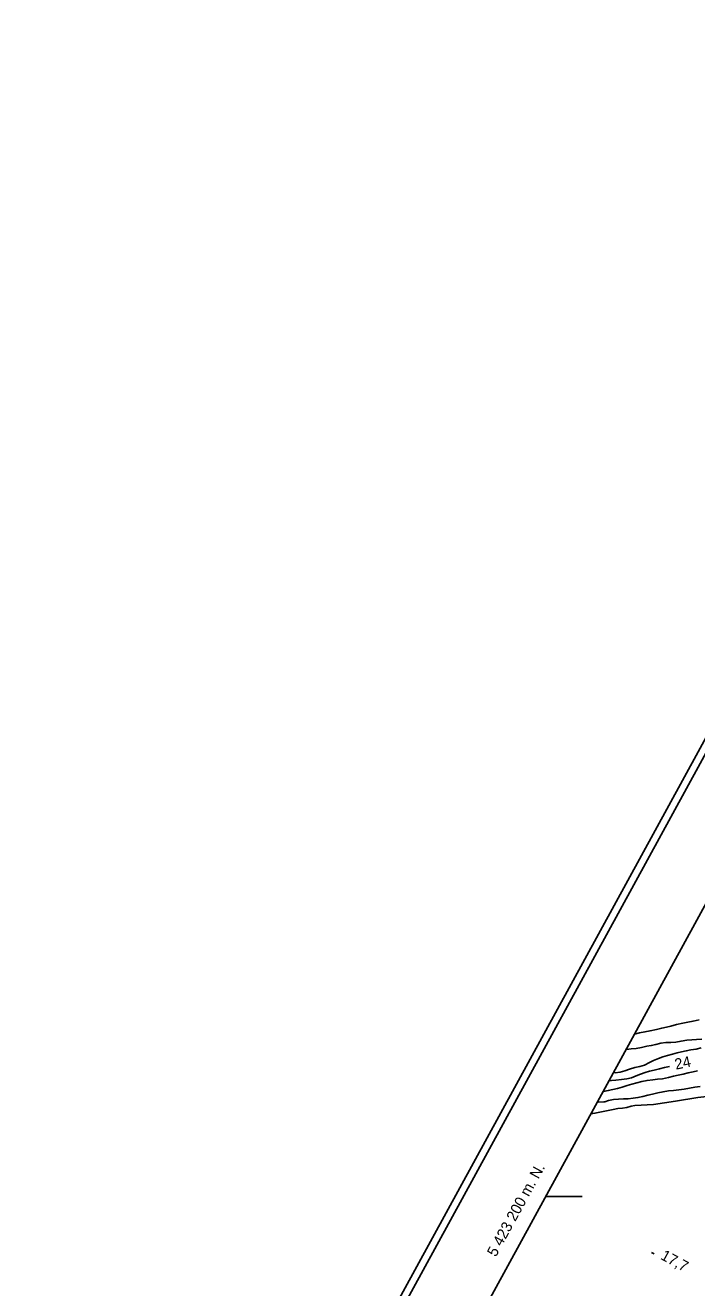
# Model space of a CAD drawing. Extents: x 219136 to 222520, y 5421589 to 5424530.
# Drawn here: x 219135.9 to 219321.4, y 5423174.7 to 5423523.8 of the extents above; entities that cross this region are included whole.
import ezdxf

# ---------------------------------------------------------------- set-up
doc = ezdxf.new("R2010")
doc.units = 0
for name, color, linetype in [('Level 1', 7, 'Continuous'), ('Level 2', 7, 'Continuous'), ('Level 3', 7, 'Continuous'), ('Level 60', 7, 'Continuous'), ('Level 61', 7, 'Continuous')]:
    doc.layers.add(name, color=color, linetype=linetype)

msp = doc.modelspace()

# ---------------------------------------------------------------- linework, layer by layer
at = {"layer": 'Level 1'}
for points in [[(219322.05, 5423248.77), (219320.39, 5423248.45), (219318.95, 5423248.16), (219317.52, 5423247.87), (219315.77, 5423247.48), (219314.26, 5423247.09), (219313.02, 5423246.78), (219311.75, 5423246.51), (219310.25, 5423246.16), (219308.53, 5423245.79), (219307.08, 5423245.46), (219305.64, 5423245.17), (219304.22, 5423244.85)], [(219322.36, 5423230.37), (219320.9, 5423230.18), (219319.45, 5423229.94), (219317.95, 5423229.65), (219316.45, 5423229.43), (219315.02, 5423229.27), (219313.63, 5423229.13), (219312.12, 5423228.91), (219310.62, 5423228.6), (219309.21, 5423228.29), (219307.88, 5423227.96), (219306.51, 5423227.59), (219305.15, 5423227.29), (219303.82, 5423227.1), (219302.49, 5423227), (219301.14, 5423226.94), (219299.76, 5423226.86), (219298.39, 5423226.73), (219297.07, 5423226.49), (219296.06, 5423226.16), (219295.76, 5423226.17), (219294.21, 5423226.06), (219293.93, 5423226.01)]]:
    msp.add_lwpolyline(points, dxfattribs=at)
at = {"layer": 'Level 2'}
for points in [[(219322.78, 5423243.5), (219321.38, 5423243.34), (219320.06, 5423243.27), (219318.63, 5423243.15), (219317.1, 5423242.93), (219315.62, 5423242.61), (219314.24, 5423242.53), (219312.89, 5423242.51), (219311.52, 5423242.31), (219310.15, 5423241.97), (219308.85, 5423241.69), (219307.59, 5423241.48), (219306.15, 5423241.17), (219304.7, 5423240.88), (219303.3, 5423240.75), (219301.97, 5423240.59), (219301.88, 5423240.57)], [(219322.59, 5423241.02), (219321.23, 5423240.73), (219319.78, 5423240.46), (219318.52, 5423240.21), (219317.22, 5423239.97), (219315.97, 5423239.68), (219314.74, 5423239.35), (219313.31, 5423238.94), (219312.07, 5423238.54), (219310.88, 5423238.12), (219309.5, 5423237.55), (219308.36, 5423236.96), (219307.02, 5423236.3), (219305.68, 5423235.91), (219304.31, 5423235.59), (219302.86, 5423235.18), (219301.57, 5423234.71), (219300.25, 5423234.36), (219298.87, 5423234.19), (219298.41, 5423234.22)], [(219321.62, 5423234.67), (219320.38, 5423234.4), (219319.06, 5423234.14), (219317.62, 5423233.82), (219316.3, 5423233.51), (219314.96, 5423233.18), (219313.65, 5423232.88), (219311.93, 5423232.53), (219310.57, 5423232.36), (219309.29, 5423232.22), (219307.71, 5423232.04), (219306.21, 5423231.75), (219304.83, 5423231.4), (219303.46, 5423231.01), (219302.16, 5423230.6), (219300.82, 5423230.2), (219299.52, 5423229.86), (219298.22, 5423229.52), (219296.98, 5423229.24), (219295.69, 5423228.98), (219295.54, 5423228.96)], [(219313.92, 5423235.91), (219312.51, 5423235.58), (219311.09, 5423235.23), (219309.68, 5423234.9), (219308.39, 5423234.59), (219307.14, 5423234.25), (219305.89, 5423233.77), (219304.7, 5423233.28), (219303.38, 5423232.79), (219302.06, 5423232.47), (219300.64, 5423232.26), (219299.1, 5423232.11), (219297.84, 5423232), (219297.15, 5423231.91)], [(219329.55, 5423228.44), (219327.41, 5423228.01), (219321.74, 5423227.37), (219315.53, 5423226.27), (219309.49, 5423225.43), (219304.31, 5423225.09), (219303.26, 5423224.89), (219302.1, 5423224.6), (219300.86, 5423224.36), (219299.58, 5423224.25), (219298.36, 5423224.05), (219293.29, 5423222.99), (219292.17, 5423222.79)]]:
    msp.add_lwpolyline(points, dxfattribs=at)
at = {"layer": 'Level 3'}
msp.add_line((219308.95, 5423184.51), (219309.65, 5423184.13), dxfattribs=at)
at = {"layer": 'Level 60'}
for points in [[(219135.93, 5422982.66), (219981.09, 5424529.89), (222519.95, 5423143.06), (221674.79, 5421595.83), (219135.93, 5422982.66)], [(219138.65, 5422983.46), (219981.9, 5424527.19), (222517.24, 5423142.28), (221673.99, 5421598.55), (219138.65, 5422983.46)]]:
    msp.add_lwpolyline(points, dxfattribs=at)
msp.add_lwpolyline([(219164.83, 5422989.67), (219989.85, 5424500.03), (222033.74, 5423383.57), (221208.72, 5421873.21)], close=True, dxfattribs=at)
at = {"layer": 'Level 61'}
msp.add_line((219279.72, 5423200), (219289.72, 5423200), dxfattribs=at)

# ---------------------------------------------------------------- texts
at = {"layer": 'Level 2'}
msp.add_text('24', height=3, rotation=12.0793, dxfattribs=at).set_placement((219315.65, 5423235))
at = {"layer": 'Level 3'}
msp.add_text('17,7', height=3, rotation=331.383, dxfattribs=at).set_placement((219311.19, 5423182.77))
at = {"layer": 'Level 61'}
msp.add_text('5 423 200 m. N.', height=3, rotation=61.3548, dxfattribs=at).set_placement((219265.92, 5423183.08))

doc.saveas('drawing.dxf')
